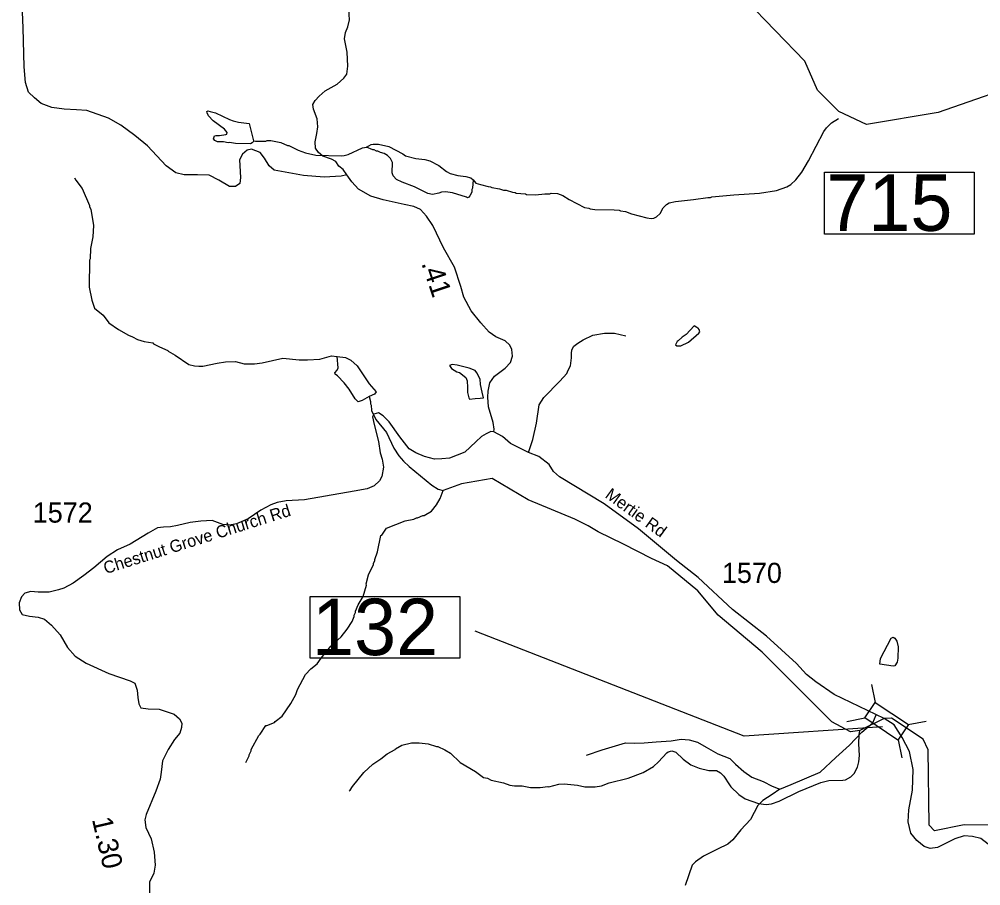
# Model space of a CAD drawing. Extents: x 1248224 to 1454986, y 825081 to 985870.
# Drawn here: x 1339360 to 1345321, y 928641 to 934014 of the extents above; entities that cross this region are included whole.
import ezdxf

# ---------------------------------------------------------------- set-up
doc = ezdxf.new("R2010")
doc.units = 0
for name, color, linetype in [('Exist Hydrographic Creek Single Shore', 7, 'Continuous'), ('Exist Hydrographic Misc Water Feature', 7, 'Continuous'), ('Exist Road Non-System Type 51', 7, 'Continuous'), ('Exist Road Secondary Mileage Hundredths English Label', 7, 'Continuous'), ('Exist Road Secondary Structure Standard Bridge CELL', 7, 'Continuous'), ('Exist Road Secondary Structure Standard Bridge Number Label', 7, 'Continuous'), ('Exist Road Secondary Type 41 Attributed', 7, 'Continuous'), ('Exist Road Secondary Type 51 Attributed', 7, 'Continuous'), ('Exist Road Secondary Type 51 Label', 7, 'Continuous'), ('Exist Road Secondary Type 51 Number Label', 7, 'Continuous')]:
    doc.layers.add(name, color=color, linetype=linetype)

msp = doc.modelspace()

# ---------------------------------------------------------------- linework, layer by layer
at = {"layer": 'Exist Hydrographic Creek Single Shore'}
for points in [[(1345662.3, 933646.5), (1345057.3, 933435.4), (1344613.2, 933362.3), (1344440.3, 933441.2), (1344309.3, 933575.2), (1344230.2, 933754.1), (1343863.2, 934135.7), (1343767.2, 934314.9), (1343612.2, 934485.4), (1343225.1, 934726.2), (1343017.2, 934704.2), (1342713.1, 934562.6), (1342416.2, 934302.6), (1342196.2, 934182.2), (1342130.2, 934183.7), (1342030.2, 934234.8), (1341854.2, 934540.5), (1341833.3, 934687.7), (1341783.2, 935177)], [(1344722.3, 929677.5), (1344571.5, 929604.4), (1344514.3, 929595.4), (1344398.3, 929656.8), (1343966.2, 930089.1), (1343693, 930318.8), (1343566.6, 930470.6), (1343378.4, 930625.1), (1343279.5, 930670.6), (1343105.5, 930759.5), (1342949.7, 930835.5), (1342887.9, 930872), (1342803.6, 930914.2), (1342514.4, 931035), (1342292.5, 931167.1), (1342102.4, 931132.5), (1341988.1, 931093)], [(1346568.9, 928033.2), (1346657.4, 928068.6), (1346698.9, 928107.2), (1346725.9, 928155.4), (1346747.1, 928261.5), (1346729.4, 928336.3), (1346681.3, 928429.1), (1346640.4, 928456.3), (1346472.4, 928433.3), (1346086.3, 928293.3), (1345883.3, 928172.7), (1345825.3, 928190.2), (1345744.3, 928290.4), (1345560.3, 928661.7), (1345515.3, 928863), (1345376.3, 929016.8), (1345218.3, 929019.9), (1345034.3, 928980.9), (1345001.3, 929017.7), (1344995.3, 929484), (1344963.3, 929550.3), (1344768.2, 929680.1), (1344722.3, 929677.5)]]:
    msp.add_lwpolyline(points, dxfattribs=at)
at = {"layer": 'Exist Hydrographic Misc Water Feature'}
for points in [[(1340812.9, 933260.7), (1340812.9, 933256.7), (1340804.6, 933246.9), (1340794.5, 933241.1), (1340700.5, 933243.2), (1340664.7, 933250), (1340656.6, 933248.2), (1340626.8, 933252.9), (1340588.8, 933253.7), (1340573, 933262.1), (1340565.2, 933272.2), (1340571.5, 933290.1), (1340579.6, 933293.9), (1340601.7, 933293.5), (1340641.8, 933298.5), (1340647.8, 933302.4), (1340650.1, 933312.3), (1340632.5, 933332.7), (1340563.6, 933384.3), (1340534.3, 933415), (1340524.7, 933433.1), (1340523.2, 933441.9), (1340529, 933446.3), (1340544.9, 933442.6), (1340576.7, 933433.9), (1340663.8, 933392), (1340687.6, 933383.5), (1340719.4, 933374.8), (1340785.6, 933368.5), (1340812.9, 933260.7)], [(1342173.4, 933019.1), (1342191.2, 932997.8), (1342219, 932989.2), (1342266.7, 932976.1), (1342282.7, 932975.7), (1342290.6, 932971.6), (1342338.5, 932962.5), (1342362.3, 932954), (1342378.3, 932953.6), (1342417.9, 932940.8), (1342433.9, 932940.4), (1342441.9, 932936.2), (1342497.8, 932930.9), (1342505.7, 932926.7), (1342561.7, 932925.5), (1342617.8, 932932.3), (1342649.7, 932931.5), (1342657.8, 932935.3), (1342697.8, 932934.4), (1342729.6, 932921.7), (1342769, 932896.9), (1342863.9, 932846.8), (1342891.8, 932842.1), (1342899.7, 932837.9), (1342927.6, 932833.3), (1343047.6, 932832.6), (1343079.5, 932829.9), (1343087.4, 932825.7), (1343119.4, 932821), (1343155.1, 932808.2), (1343250.5, 932782.1), (1343278.4, 932779.5), (1343294.5, 932781.1), (1343310.6, 932788.7), (1343333.2, 932810.3), (1343351.8, 932843.8), (1343372.3, 932865.3), (1343388.5, 932875), (1343428.7, 932884.1), (1343541, 932895.6), (1343629.3, 932909.6), (1343645.3, 932909.2), (1343653.4, 932913), (1343789.6, 932926), (1343949.9, 932936.4), (1344054.2, 932952.1), (1344118.7, 932974.6), (1344143, 932990), (1344173.6, 933017.4), (1344210.7, 933066.5), (1344252.2, 933135.6), (1344348.2, 933317.4), (1344364.7, 933341), (1344395.4, 933372.3), (1344438.7, 933398.6)], [(1340812.9, 933260.7), (1340824.9, 933258.4), (1340888.9, 933259), (1340897, 933262.8), (1340920.9, 933262.3), (1340982.7, 933248.9), (1341024.3, 933231.9), (1341032.3, 933231.7), (1341089.7, 933202.5), (1341135.3, 933185.5), (1341199, 933172.1), (1341358.8, 933166.4), (1341374.9, 933168.1), (1341399, 933175.6), (1341488, 933217.6), (1341512.2, 933220.7)], [(1341512.2, 933220.7), (1341542.5, 933238.3), (1341554.5, 933240), (1341588.5, 933239.3), (1341652.2, 933225.9), (1341739.2, 933180), (1341754.9, 933167.6), (1341818.6, 933150.1), (1341874.4, 933144.9), (1341906.2, 933136.2), (1341961.6, 933107), (1342008.7, 933069.9), (1342032.5, 933057.3), (1342080.2, 933044.3), (1342128.1, 933039.2), (1342159.9, 933030.5), (1342173.4, 933019.1)], [(1342173.4, 933019.1), (1342170.5, 932966.3), (1342166.3, 932958.4), (1342166, 932942.4), (1342153.5, 932918.6), (1342147.4, 932910.8), (1342139.3, 932907), (1342133.3, 932911.1), (1342045.9, 932937.1), (1342002.1, 932944.1), (1341978, 932942.6), (1341961.9, 932934.9), (1341921.7, 932927.9), (1341893.8, 932932.5), (1341810.7, 932974.4), (1341733.4, 933004.1), (1341699.7, 933020.8), (1341678.2, 933043.3), (1341672.6, 933061.4), (1341674, 933125.4), (1341662.5, 933149.6), (1341642.9, 933168.1), (1341623.1, 933180.5), (1341599.4, 933187), (1341583.5, 933195.4), (1341575.5, 933195.6), (1341559.7, 933204), (1341551.7, 933204.2), (1341512.2, 933220.7)], [(1339703.9, 933029.7), (1339711.6, 933015.4), (1339750.5, 932964.6), (1339796.2, 932859.6), (1339796, 932851.6), (1339803.7, 932835.4), (1339821.5, 932735), (1339817.3, 932663.9), (1339802.4, 932591.5), (1339801, 932527.5), (1339796.9, 932519.6), (1339793.2, 932351.8), (1339811.4, 932271.4), (1339826.4, 932223), (1339881.8, 932178.6), (1339916.4, 932131), (1339975.5, 932089.7), (1340038.7, 932054.2), (1340062.5, 932045.7), (1340094.2, 932029), (1340133.9, 932016.2), (1340189.6, 932006.9), (1340192.5, 932001.4), (1340229.1, 931982.1), (1340280.7, 931960.8), (1340283.9, 931955.3), (1340328, 931931.8), (1340410.8, 931874), (1340446.6, 931865.2), (1340474.6, 931862.5), (1340498.5, 931863.9), (1340586.9, 931882), (1340639.1, 931888.9), (1340701.5, 931892.4), (1340754.9, 931878.2), (1340818.8, 931876.8), (1340867, 931883.7), (1340993.6, 931912.8), (1341095.4, 931902.6), (1341147.4, 931901.5), (1341223.5, 931905.7), (1341295.9, 931926.1), (1341331.9, 931923.8)], [(1343544.9, 932112.7), (1343494.8, 932058.7), (1343470.5, 932043.3), (1343446, 932019.8), (1343437.9, 932016), (1343427.6, 931994.6), (1343437.2, 931988), (1343461.3, 931989.5), (1343509.8, 932012.4), (1343573, 932066.9), (1343579.2, 932076.8), (1343575.5, 932090.9), (1343569.7, 932099), (1343559.8, 932103.2), (1343544.9, 932112.7)], [(1341529.5, 931675.3), (1341485.9, 931649.9), (1341461.8, 931642.4), (1341442.2, 931660.8), (1341405.4, 931719.7), (1341374.3, 931760.4), (1341333.2, 931803.2), (1341319.5, 931813.6), (1341317.6, 931821.6), (1341332, 931837.3), (1341338.3, 931853.2), (1341331.9, 931923.8)], [(1341331.9, 931923.8), (1341383.8, 931916.1), (1341415.3, 931899.4), (1341454.6, 931864.6), (1341530.2, 931752.9), (1341573.1, 931703.9), (1341562.8, 931690.2), (1341529.5, 931675.3)], [(1342151.1, 931657.6), (1342186.2, 931662.2), (1342218.2, 931665.5), (1342238.6, 931667.5), (1342231, 931701.1), (1342220.1, 931749.4), (1342216.8, 931781.4), (1342197.6, 931821.9), (1342185.9, 931836.2), (1342150.2, 931850.9), (1342074.7, 931868.7), (1342044.7, 931873.3), (1342027.6, 931867.2), (1342040.2, 931849.4), (1342073.8, 931828.7), (1342089.7, 931824.3), (1342129, 931793.4), (1342136.6, 931771.3), (1342136.2, 931755.3), (1342140, 931747.2), (1342139, 931699.2), (1342148.3, 931667), (1342151.1, 931657.6)], [(1341529.5, 931675.3), (1341537.8, 931644.7), (1341537.4, 931628.7), (1341541.2, 931620.6), (1341544.6, 931588.6), (1341571.4, 931532), (1341637.6, 931450.6), (1341683.4, 931353.5), (1341714.5, 931306.8), (1341741.8, 931274.2), (1341777, 931241.4), (1341918.5, 931124.2), (1341958, 931099.4), (1341988.1, 931093)], [(1340765.1, 929406.4), (1340786, 929446), (1340786.2, 929454), (1340798.7, 929477.6), (1340798.8, 929485.6), (1340844.8, 929572.6), (1340853, 929580.5), (1340890.1, 929635.6), (1340895.2, 929635.1), (1340942.6, 929654.4), (1340946, 929660.4), (1340990.3, 929693), (1341045.1, 929772.1), (1341074.3, 929827.5), (1341085, 929857.2), (1341134.9, 929950.1), (1341168, 929985.3), (1341206.4, 930016.4), (1341231.2, 930051.9), (1341292.8, 930126.4), (1341356.1, 930185.1), (1341393.1, 930232.2), (1341424.1, 930279.5), (1341436.9, 930311.2), (1341437, 930319.2), (1341445.4, 930335), (1341445.5, 930343), (1341462.4, 930382.6), (1341491.5, 930434), (1341513, 930505.5), (1341511.5, 930512.5), (1341526.5, 930569.1), (1341555.8, 930632.5), (1341556, 930640.5), (1341564.3, 930656.3), (1341564.5, 930664.3), (1341581.5, 930711.9), (1341601.7, 930813.5), (1341607.8, 930815.3), (1341636.7, 930858.7), (1341753.7, 930904), (1341806, 930914.9), (1341822.2, 930922.4), (1341830.1, 930922.2), (1341862.4, 930937.5), (1341870.4, 930937.4), (1341917, 930964.3), (1341947.8, 931003.6), (1341968.8, 931043.1), (1341988.1, 931093)], [(1344696, 930016.2), (1344699.1, 930050.1), (1344765.9, 930176.6), (1344777.1, 930182.9), (1344787.9, 930176.1), (1344801.5, 930157.7), (1344808.7, 930123.6), (1344807.2, 930051.6), (1344802.7, 930027.7), (1344788.1, 930004), (1344778.1, 930002.3), (1344696, 930016.2)], [(1343764.1, 929266.3), (1343771.9, 929255), (1343820.8, 929207.9), (1343860.3, 929181), (1343943.6, 929151.2), (1343991.5, 929146.1), (1344023.6, 929149.4), (1344071.9, 929166.3), (1344193.2, 929225.5), (1344330.5, 929282.4), (1344378.6, 929293.4), (1344466.7, 929295.4), (1344482.8, 929299), (1344515.2, 929316.3), (1344535.6, 929337.8), (1344556.5, 929377.4), (1344565.2, 929409.2), (1344570.1, 929449), (1344565.6, 929521.1), (1344566.9, 929577.1), (1344571.5, 929604.4)], [(1341405.3, 929230.2), (1341411.4, 929233.9), (1341425.9, 929257.6), (1341495.8, 929344.1), (1341552.9, 929394.8), (1341601.6, 929427.7), (1341641.5, 929459.2), (1341690.9, 929485.6), (1341693.5, 929490.7), (1341731.4, 929512.7), (1341791.8, 929527.4), (1341839.8, 929528.3), (1341895.7, 929521), (1341947.2, 929503.9), (1341955.2, 929503.7), (1341998.8, 929484.7), (1342034.4, 929463.9), (1342093.1, 929404.7), (1342188, 929350.5), (1342239.1, 929313.4), (1342263, 929308.9), (1342286.8, 929296.3), (1342362.4, 929278.6), (1342402, 929265.7), (1342430, 929261.1), (1342478, 929260), (1342529.8, 929250.9), (1342589.8, 929249.5), (1342637.8, 929256.4), (1342644.3, 929255.1), (1342706.2, 929271), (1342738.2, 929272.2), (1342822.1, 929264.3), (1342865.9, 929255.4), (1342929.8, 929253.9), (1342970, 929261), (1343018.4, 929279.9), (1343135.7, 929308.6), (1343227.8, 929343.2), (1343292.6, 929381.7), (1343323.2, 929409.1), (1343374.4, 929465.9), (1343382.6, 929471.7), (1343406.7, 929477.1), (1343430.5, 929468.6), (1343477.1, 929425.6), (1343523.2, 929391.5), (1343574.8, 929369.6), (1343636, 929356.1), (1343682.1, 929355), (1343707.7, 929342.4), (1343727.3, 929320), (1343764.1, 929266.3)]]:
    msp.add_lwpolyline(points, dxfattribs=at)
at = {"layer": 'Exist Road Non-System Type 51'}
for points in [[(1342516.4, 931327), (1342545.1, 931407.7), (1342567.6, 931508.9), (1342584.4, 931624.1), (1342612.5, 931669.1), (1342710.8, 931770.3), (1342755.8, 931818.1), (1342764.2, 931837.7), (1342778.2, 931865.8), (1342783.8, 931913.6), (1342783.8, 931941.7), (1342786.7, 931964.2), (1342797.9, 931986.7), (1342823.2, 932006.4), (1342856.9, 932026), (1342915.8, 932054.1), (1342988.9, 932068.2), (1343050.7, 932068.2), (1343120.9, 932051.3)], [(1344074.6, 929241), (1344145.5, 929268.8), (1344324.5, 929346), (1344423.3, 929435.5), (1344506.6, 929512.7), (1344583.7, 929593), (1344651.6, 929651.7), (1344672.7, 929700.4)], [(1342877.3, 929451), (1342973, 929484.9), (1343077.9, 929515.8), (1343118, 929528.2), (1343176.6, 929525.1), (1343235.2, 929528.2), (1343309.3, 929534.4), (1343401.9, 929540.5), (1343463.6, 929549.8), (1343513, 929546.7), (1343565.4, 929531.3), (1343617.9, 929500.4), (1343691.9, 929460.2), (1343766, 929429.4), (1343799.9, 929395.4), (1343852.4, 929349.1), (1343901.8, 929315.1), (1343972.7, 929287.3), (1344028.3, 929259.5), (1344074.6, 929241)], [(1344074.6, 929241), (1344028.3, 929207), (1343969.6, 929170), (1343938.8, 929139.1), (1343892.5, 929052.6), (1343833.9, 928987.8), (1343784.5, 928926), (1343753.6, 928898.2), (1343688.8, 928867.3), (1343602.4, 928824.1), (1343553.1, 928790.1), (1343531.5, 928768.5), (1343488.3, 928641.9)]]:
    msp.add_lwpolyline(points, dxfattribs=at)
at = {"layer": 'Exist Road Secondary Structure Standard Bridge CELL'}
for p, q in [((1344643.7, 929889.4), (1344665.8, 929778.4)), ((1344490.5, 929659.9), (1344601.5, 929682.1)), ((1344871.7, 929640.4), (1344982.7, 929662.5)), ((1344808.9, 929546.2), (1344831, 929435.2))]:
    msp.add_line(p, q, dxfattribs=at)
msp.add_lwpolyline([(1344665.8, 929778.4), (1344872, 929640.8), (1344807.7, 929544.5), (1344601.5, 929682.1)], close=True, dxfattribs=at)
at = {"layer": 'Exist Road Secondary Structure Standard Bridge Number Label'}
for points in [[(1344351.4, 933066.1), (1345280.4, 933066.1), (1345280.4, 932682), (1344351.4, 932682)], [(1341163.3, 930435.6), (1342092.2, 930435.6), (1342092.2, 930051.5), (1341163.3, 930051.5)]]:
    msp.add_lwpolyline(points, close=True, dxfattribs=at)
msp.add_lwpolyline([(1344711.7, 929626.8), (1343855, 929569.7), (1342187.4, 930220.7)], dxfattribs=at)
at = {"layer": 'Exist Road Secondary Type 41 Attributed'}
msp.add_lwpolyline([(1341390.6, 933048.5), (1341368.1, 933083), (1341340.8, 933104), (1341324, 933131.3), (1341296.8, 933146), (1341242.2, 933164.9), (1341214.9, 933188), (1341196, 933215.3), (1341193.9, 933253.1), (1341204.4, 933305.6), (1341210.7, 933347.6), (1341206.5, 933395.9), (1341185.5, 933456.9), (1341181.3, 933486.3), (1341193.9, 933509.4), (1341219.1, 933536.7), (1341256.9, 933570.3), (1341330.3, 933612.3), (1341372.3, 933648), (1341391.2, 933673.2), (1341397.5, 933723.6), (1341393.3, 933809.8), (1341376.5, 933892.2), (1341382.8, 933932.2), (1341397.5, 933967.9), (1341408, 934009.9), (1341401.7, 934108.6)], dxfattribs=at)
at = {"layer": 'Exist Road Secondary Type 51 Attributed'}
for points in [[(1341390.6, 933048.5), (1341356.7, 933041.7), (1341251.5, 933035.6), (1341122, 933045.7), (1340939.9, 933078.1), (1340909.6, 933104.4), (1340881.2, 933153), (1340854.9, 933187.4), (1340801.2, 933207.6), (1340772.9, 933201.5), (1340744.6, 933177.2), (1340726.4, 933142.8), (1340732.5, 933033.4), (1340728.4, 932995), (1340702.1, 932976.7), (1340663.7, 932976.7), (1340596.9, 933015.2), (1340538.2, 933047.6), (1340465.4, 933049.6), (1340382.5, 933049.6), (1340331.9, 933061.8), (1340271.2, 933104.3), (1340156.4, 933229.1), (1340077.5, 933293.9), (1339990.6, 933356.7), (1339913.7, 933401.2), (1339778.5, 933447.4), (1339715.8, 933451.5), (1339638.9, 933455.5), (1339562, 933467.7), (1339497.3, 933492), (1339454.8, 933526.4), (1339418.4, 933562.8), (1339400.2, 933621.5), (1339390.5, 933719.8), (1339384.4, 933960.7), (1339380.4, 934057.9)], [(1342302.9, 931455.4), (1342305, 931472.2), (1342298.7, 931514.2), (1342269.3, 931610.9), (1342265.1, 931669.7), (1342267.1, 931708.3), (1342277.6, 931758.7), (1342307, 931800.8), (1342372.1, 931851.2), (1342405.7, 931884.8), (1342418.3, 931924.7), (1342414.1, 931966.7), (1342401.5, 931994), (1342372.1, 932019.2), (1342315.4, 932044.4), (1342273.4, 932073.8), (1342221, 932130.6), (1342162.2, 932206.2), (1342116, 932290.2), (1342097.6, 932356.3), (1342057.8, 932476), (1341990.6, 932595.7), (1341923.4, 932734.4), (1341885.7, 932793.2), (1341847.9, 932835.2), (1341805.9, 932852), (1341747.1, 932864.6), (1341617, 932894), (1341539.4, 932917.1), (1341463.8, 932961.2), (1341421.8, 933005.4), (1341390.6, 933048.5)], [(1342302.9, 931455.4), (1342283.6, 931458.3), (1342254.2, 931443.6), (1342226.9, 931426.8), (1342191.2, 931393.2), (1342122, 931330.1), (1342075.8, 931311.2), (1342027.5, 931292.3), (1341979.3, 931288.1), (1341935.2, 931286), (1341872.2, 931302.8), (1341819.7, 931325.9), (1341777.8, 931351.1), (1341719, 931424.7), (1341653.9, 931517.1), (1341616.2, 931554.9), (1341586.8, 931573.8), (1341559.5, 931565.4), (1341551.1, 931548.6), (1341561.6, 931500.3), (1341586.8, 931395.3), (1341597.3, 931325.9), (1341609.9, 931286), (1341618.3, 931237.7), (1341607.8, 931178.9), (1341593.1, 931151.6), (1341561.6, 931120.1), (1341517.5, 931103.3), (1341435.7, 931088.6), (1341259.4, 931057.1), (1341129.3, 931034), (1341014.5, 931028.2), (1340959.9, 931017.7), (1340920.1, 931003), (1340857.1, 930969.4), (1340779.4, 930916.9), (1340708.1, 930885.4), (1340664, 930877), (1340622, 930881.2), (1340557, 930906.4), (1340485.6, 930902.2), (1340420.6, 930893.8), (1340340.8, 930874.9), (1340298, 930866.7), (1340253.9, 930864.6), (1340218.3, 930860.4), (1340159.5, 930826.8), (1340048.3, 930759.5), (1339970.6, 930723.8), (1339905.5, 930681.8), (1339823.7, 930612.5), (1339760.7, 930564.2), (1339694.2, 930516.7), (1339637.5, 930487.3), (1339603.9, 930476.8), (1339545.2, 930462.1), (1339478, 930462.1), (1339431.8, 930466.3), (1339396.1, 930455.8), (1339375.2, 930432.7), (1339360.5, 930394.8), (1339362.6, 930352.8), (1339379.4, 930323.4), (1339423.4, 930312.9), (1339478, 930306.6), (1339517.9, 930294), (1339559.8, 930256.2), (1339614.4, 930197.4), (1339660.1, 930118.3), (1339706.3, 930065.8), (1339775.6, 930021.7), (1339916.2, 929956.6), (1340048.4, 929912.5), (1340077.8, 929897.8), (1340092.5, 929853.7), (1340096.7, 929809.5), (1340100.9, 929769.6), (1340113.5, 929744.4), (1340159.7, 929738.1), (1340228.9, 929736), (1340321.3, 929704.5), (1340354.2, 929676), (1340368.9, 929648.7), (1340366.8, 929623.4), (1340356.3, 929587.7), (1340322.7, 929547.8), (1340282.8, 929486.9), (1340249.3, 929415.5), (1340240.9, 929346.2), (1340234.6, 929302.1), (1340207.3, 929228.5), (1340146.5, 929082.6), (1340138.1, 929049), (1340144.4, 929002.8), (1340178, 928931.4), (1340196.9, 928849.4), (1340203.2, 928769.6), (1340194.8, 928719.2), (1340167.5, 928662.5), (1340167.5, 928489.4)], [(1344722.3, 929677.5), (1344412.6, 929826.5), (1344299.5, 929905.6), (1344241.5, 929951.7), (1344179.5, 930019.7), (1343993.4, 930187.9), (1343781.3, 930354.1), (1343570, 930553.2), (1343434, 930657.3), (1343199.9, 930853.6), (1342986.6, 931008.7), (1342710.5, 931176.9), (1342672.5, 931208.9), (1342644.5, 931253), (1342582.4, 931303), (1342516.4, 931327), (1342406.4, 931383.1), (1342356.9, 931426.4), (1342302.9, 931455.4)], [(1345509.5, 928569.6), (1345460.1, 928679.2), (1345428.3, 928811.7), (1345396.7, 928867.9), (1345366.7, 928899.7), (1345320.8, 928933.3), (1345269.6, 928947.4), (1345218.4, 928950.9), (1345160.2, 928931.5), (1345052.5, 928878.5), (1345006.6, 928871.4), (1344969.5, 928885.6), (1344925.3, 928920.9), (1344888.3, 928968.1), (1344870.6, 929037), (1344875.9, 929112.9), (1344897.1, 929234.3), (1344902.4, 929361.5), (1344879.4, 929474.6), (1344833.6, 929560.9), (1344784.1, 929638.7), (1344722.3, 929677.5)]]:
    msp.add_lwpolyline(points, dxfattribs=at)

# ---------------------------------------------------------------- texts
at = {"layer": 'Exist Road Secondary Mileage Hundredths English Label'}
for s, rotation, p in [('.41', 288.42011, (1341851.9, 932500.7)), ('1.30', 282.98347, (1339810.6, 929053.5))]:
    msp.add_text(s, height=125, rotation=rotation, dxfattribs=at).set_placement(p)
at = {"layer": 'Exist Road Secondary Structure Standard Bridge Number Label'}
for s, p in [('715', (1344363.9, 932701.7)), ('132', (1341175.8, 930071.3))]:
    msp.add_text(s, height=350, dxfattribs=at).set_placement(p)
at = {"layer": 'Exist Road Secondary Type 51 Label'}
for s, rotation, p in [('Mertie Rd', 324.04895, (1342986.4, 931052)), ('Chestnut Grove Church Rd', 17.52386, (1339896.2, 930572.9))]:
    msp.add_text(s, height=75, rotation=rotation, dxfattribs=at).set_placement(p)
at = {"layer": 'Exist Road Secondary Type 51 Number Label'}
for s, p in [('1572', (1339444.3, 930892.8)), ('1570', (1343716.4, 930518.8))]:
    msp.add_text(s, height=125, dxfattribs=at).set_placement(p)

doc.saveas('drawing.dxf')
